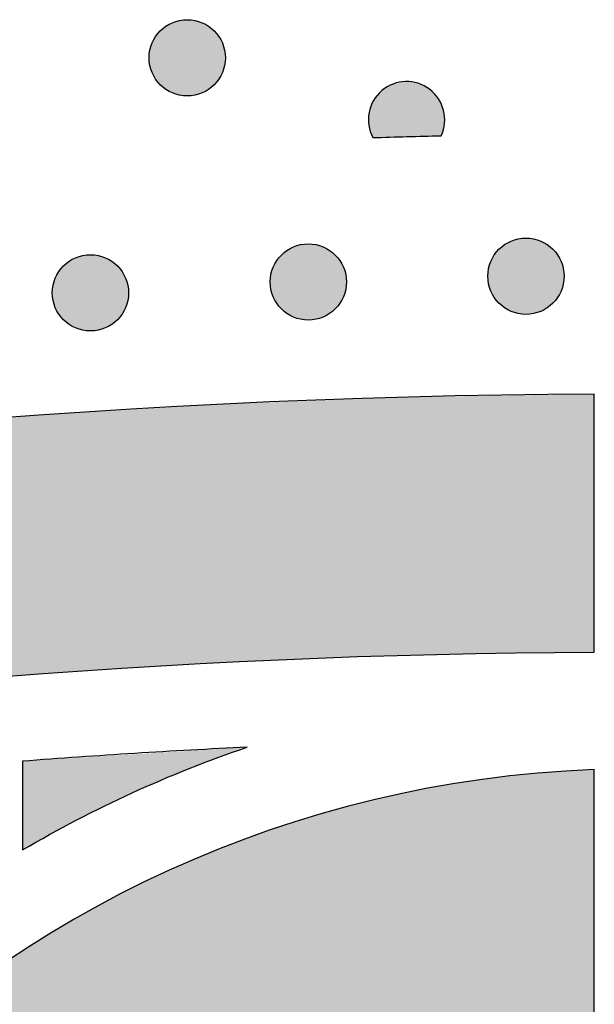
# Model space of a CAD drawing. Header units: millimetres. Extents: x -3873 to -97, y 912 to 4165.
# Tile 358 of 725: x -3357 to -3330, y 1817 to 1863. Entities that reach past the tile are written whole.
import ezdxf

# ---------------------------------------------------------------- set-up
doc = ezdxf.new("R2010")
doc.units = ezdxf.units.MM
doc.layers.add('pattern', color=7, linetype='Continuous', true_color=0x000000)

msp = doc.modelspace()

# ---------------------------------------------------------------- hatches: boundary and pattern name
at = {"layer": 'pattern'}
for points in [[(-3347.838, 1862.64), (-3347.866, 1862.668), (-3347.895, 1862.695), (-3347.925, 1862.722), (-3347.956, 1862.748), (-3347.988, 1862.774), (-3348.02, 1862.799), (-3348.053, 1862.824), (-3348.088, 1862.848), (-3348.122, 1862.871), (-3348.158, 1862.894), (-3348.195, 1862.916), (-3348.232, 1862.937), (-3348.27, 1862.957), (-3348.309, 1862.977), (-3348.348, 1862.996), (-3348.388, 1863.014), (-3348.429, 1863.031), (-3348.47, 1863.047), (-3348.512, 1863.062), (-3348.555, 1863.076), (-3348.598, 1863.089), (-3348.641, 1863.101), (-3348.685, 1863.112), (-3348.729, 1863.122), (-3348.774, 1863.131), (-3348.819, 1863.139), (-3348.864, 1863.145), (-3348.91, 1863.15), (-3348.955, 1863.155), (-3349.001, 1863.158), (-3349.047, 1863.159), (-3349.093, 1863.16), (-3349.139, 1863.159), (-3349.185, 1863.158), (-3349.231, 1863.155), (-3349.276, 1863.15), (-3349.322, 1863.145), (-3349.367, 1863.139), (-3349.412, 1863.131), (-3349.456, 1863.122), (-3349.501, 1863.112), (-3349.545, 1863.101), (-3349.588, 1863.089), (-3349.631, 1863.076), (-3349.674, 1863.062), (-3349.716, 1863.047), (-3349.757, 1863.031), (-3349.798, 1863.014), (-3349.838, 1862.996), (-3349.877, 1862.977), (-3349.916, 1862.957), (-3349.954, 1862.937), (-3349.991, 1862.916), (-3350.028, 1862.894), (-3350.063, 1862.871), (-3350.098, 1862.848), (-3350.132, 1862.824), (-3350.166, 1862.799), (-3350.198, 1862.774), (-3350.23, 1862.748), (-3350.26, 1862.722), (-3350.29, 1862.695), (-3350.319, 1862.668), (-3350.348, 1862.64), (-3350.375, 1862.612), (-3350.402, 1862.583), (-3350.429, 1862.553), (-3350.455, 1862.522), (-3350.481, 1862.491), (-3350.506, 1862.458), (-3350.531, 1862.425), (-3350.555, 1862.391), (-3350.578, 1862.356), (-3350.601, 1862.32), (-3350.623, 1862.284), (-3350.644, 1862.247), (-3350.665, 1862.209), (-3350.685, 1862.17), (-3350.703, 1862.13), (-3350.721, 1862.09), (-3350.738, 1862.05), (-3350.754, 1862.008), (-3350.77, 1861.966), (-3350.784, 1861.924), (-3350.797, 1861.881), (-3350.809, 1861.837), (-3350.82, 1861.793), (-3350.83, 1861.749), (-3350.838, 1861.705), (-3350.846, 1861.66), (-3350.852, 1861.614), (-3350.858, 1861.569), (-3350.862, 1861.523), (-3350.865, 1861.477), (-3350.867, 1861.432), (-3350.867, 1861.386), (-3350.867, 1861.34), (-3350.865, 1861.294), (-3350.862, 1861.248), (-3350.858, 1861.202), (-3350.852, 1861.157), (-3350.846, 1861.112), (-3350.838, 1861.067), (-3350.83, 1861.022), (-3350.82, 1860.978), (-3350.809, 1860.934), (-3350.797, 1860.89), (-3350.784, 1860.847), (-3350.77, 1860.805), (-3350.754, 1860.763), (-3350.738, 1860.722), (-3350.721, 1860.681), (-3350.703, 1860.641), (-3350.685, 1860.601), (-3350.665, 1860.563), (-3350.644, 1860.525), (-3350.623, 1860.487), (-3350.601, 1860.451), (-3350.578, 1860.415), (-3350.555, 1860.38), (-3350.531, 1860.346), (-3350.506, 1860.313), (-3350.481, 1860.28), (-3350.455, 1860.249), (-3350.429, 1860.218), (-3350.402, 1860.188), (-3350.375, 1860.159), (-3350.348, 1860.131), (-3350.319, 1860.103), (-3350.29, 1860.076), (-3350.26, 1860.05), (-3350.23, 1860.023), (-3350.198, 1859.998), (-3350.166, 1859.972), (-3350.132, 1859.948), (-3350.098, 1859.924), (-3350.063, 1859.9), (-3350.028, 1859.877), (-3349.991, 1859.855), (-3349.954, 1859.834), (-3349.916, 1859.814), (-3349.877, 1859.794), (-3349.838, 1859.775), (-3349.798, 1859.757), (-3349.757, 1859.74), (-3349.716, 1859.724), (-3349.674, 1859.709), (-3349.631, 1859.695), (-3349.588, 1859.682), (-3349.545, 1859.67), (-3349.501, 1859.659), (-3349.456, 1859.649), (-3349.412, 1859.64), (-3349.367, 1859.633), (-3349.322, 1859.626), (-3349.276, 1859.621), (-3349.231, 1859.617), (-3349.185, 1859.614), (-3349.139, 1859.612), (-3349.093, 1859.611), (-3349.047, 1859.612), (-3349.001, 1859.614), (-3348.955, 1859.617), (-3348.91, 1859.621), (-3348.864, 1859.626), (-3348.819, 1859.633), (-3348.774, 1859.64), (-3348.729, 1859.649), (-3348.685, 1859.659), (-3348.641, 1859.67), (-3348.598, 1859.682), (-3348.555, 1859.695), (-3348.512, 1859.709), (-3348.47, 1859.724), (-3348.429, 1859.74), (-3348.388, 1859.757), (-3348.348, 1859.775), (-3348.309, 1859.794), (-3348.27, 1859.814), (-3348.232, 1859.834), (-3348.195, 1859.855), (-3348.158, 1859.877), (-3348.122, 1859.9), (-3348.088, 1859.924), (-3348.053, 1859.948), (-3348.02, 1859.972), (-3347.988, 1859.998), (-3347.956, 1860.023), (-3347.925, 1860.05), (-3347.895, 1860.076), (-3347.866, 1860.103), (-3347.838, 1860.131), (-3347.811, 1860.159), (-3347.784, 1860.188), (-3347.757, 1860.218), (-3347.731, 1860.249), (-3347.705, 1860.28), (-3347.68, 1860.313), (-3347.655, 1860.346), (-3347.631, 1860.38), (-3347.608, 1860.415), (-3347.585, 1860.451), (-3347.563, 1860.487), (-3347.542, 1860.525), (-3347.521, 1860.563), (-3347.501, 1860.601), (-3347.483, 1860.641), (-3347.465, 1860.681), (-3347.448, 1860.722), (-3347.431, 1860.763), (-3347.416, 1860.805), (-3347.402, 1860.847), (-3347.389, 1860.89), (-3347.377, 1860.934), (-3347.366, 1860.978), (-3347.356, 1861.022), (-3347.348, 1861.067), (-3347.34, 1861.112), (-3347.333, 1861.157), (-3347.328, 1861.202), (-3347.324, 1861.248), (-3347.321, 1861.294), (-3347.319, 1861.34), (-3347.319, 1861.386), (-3347.319, 1861.432), (-3347.321, 1861.477), (-3347.324, 1861.523), (-3347.328, 1861.569), (-3347.333, 1861.614), (-3347.34, 1861.66), (-3347.348, 1861.705), (-3347.356, 1861.749), (-3347.366, 1861.793), (-3347.377, 1861.837), (-3347.389, 1861.881), (-3347.402, 1861.924), (-3347.416, 1861.966), (-3347.431, 1862.008), (-3347.448, 1862.05), (-3347.465, 1862.09), (-3347.483, 1862.13), (-3347.501, 1862.17), (-3347.521, 1862.209), (-3347.542, 1862.247), (-3347.563, 1862.284), (-3347.585, 1862.32), (-3347.608, 1862.356), (-3347.631, 1862.391), (-3347.655, 1862.425), (-3347.68, 1862.458), (-3347.705, 1862.491), (-3347.731, 1862.522), (-3347.757, 1862.553), (-3347.784, 1862.583), (-3347.811, 1862.612)], [(-3337.283, 1857.759), (-3337.261, 1857.808), (-3337.24, 1857.859), (-3337.221, 1857.91), (-3337.203, 1857.963), (-3337.187, 1858.016), (-3337.172, 1858.07), (-3337.159, 1858.125), (-3337.148, 1858.18), (-3337.138, 1858.236), (-3337.13, 1858.293), (-3337.124, 1858.35), (-3337.12, 1858.407), (-3337.118, 1858.464), (-3337.117, 1858.522), (-3337.119, 1858.579), (-3337.122, 1858.637), (-3337.127, 1858.694), (-3337.134, 1858.751), (-3337.143, 1858.808), (-3337.153, 1858.865), (-3337.166, 1858.921), (-3337.18, 1858.976), (-3337.196, 1859.031), (-3337.214, 1859.085), (-3337.233, 1859.138), (-3337.254, 1859.19), (-3337.276, 1859.241), (-3337.3, 1859.292), (-3337.325, 1859.341), (-3337.352, 1859.389), (-3337.379, 1859.436), (-3337.408, 1859.482), (-3337.439, 1859.527), (-3337.471, 1859.571), (-3337.505, 1859.614), (-3337.54, 1859.657), (-3337.577, 1859.699), (-3337.615, 1859.74), (-3337.654, 1859.78), (-3337.696, 1859.819), (-3337.738, 1859.856), (-3337.782, 1859.893), (-3337.827, 1859.928), (-3337.874, 1859.961), (-3337.921, 1859.993), (-3337.97, 1860.024), (-3338.02, 1860.053), (-3338.07, 1860.081), (-3338.122, 1860.106), (-3338.174, 1860.131), (-3338.227, 1860.153), (-3338.281, 1860.174), (-3338.335, 1860.193), (-3338.389, 1860.21), (-3338.444, 1860.225), (-3338.499, 1860.238), (-3338.555, 1860.25), (-3338.61, 1860.26), (-3338.666, 1860.268), (-3338.721, 1860.274), (-3338.776, 1860.278), (-3338.831, 1860.281), (-3338.886, 1860.282), (-3338.94, 1860.281), (-3338.994, 1860.279), (-3339.048, 1860.275), (-3339.103, 1860.269), (-3339.158, 1860.262), (-3339.213, 1860.253), (-3339.268, 1860.242), (-3339.323, 1860.229), (-3339.377, 1860.214), (-3339.432, 1860.198), (-3339.486, 1860.18), (-3339.539, 1860.16), (-3339.592, 1860.138), (-3339.645, 1860.114), (-3339.696, 1860.089), (-3339.747, 1860.062), (-3339.797, 1860.034), (-3339.846, 1860.003), (-3339.894, 1859.972), (-3339.941, 1859.938), (-3339.987, 1859.904), (-3340.031, 1859.867), (-3340.075, 1859.83), (-3340.117, 1859.791), (-3340.157, 1859.751), (-3340.196, 1859.711), (-3340.233, 1859.669), (-3340.269, 1859.626), (-3340.304, 1859.582), (-3340.337, 1859.537), (-3340.368, 1859.492), (-3340.397, 1859.446), (-3340.425, 1859.4), (-3340.452, 1859.352), (-3340.477, 1859.304), (-3340.501, 1859.254), (-3340.524, 1859.204), (-3340.545, 1859.152), (-3340.564, 1859.1), (-3340.582, 1859.047), (-3340.598, 1858.992), (-3340.613, 1858.937), (-3340.626, 1858.882), (-3340.637, 1858.826), (-3340.646, 1858.769), (-3340.654, 1858.712), (-3340.66, 1858.655), (-3340.663, 1858.598), (-3340.665, 1858.54), (-3340.666, 1858.483), (-3340.664, 1858.425), (-3340.66, 1858.368), (-3340.655, 1858.31), (-3340.647, 1858.253), (-3340.638, 1858.197), (-3340.627, 1858.141), (-3340.615, 1858.086), (-3340.601, 1858.031), (-3340.585, 1857.977), (-3340.567, 1857.924), (-3340.548, 1857.872), (-3340.527, 1857.82), (-3340.505, 1857.77), (-3340.482, 1857.721), (-3340.457, 1857.672)], [(-3332.082, 1852.477), (-3332.11, 1852.504), (-3332.139, 1852.531), (-3332.169, 1852.558), (-3332.199, 1852.584), (-3332.231, 1852.61), (-3332.263, 1852.635), (-3332.297, 1852.66), (-3332.331, 1852.684), (-3332.366, 1852.707), (-3332.402, 1852.73), (-3332.438, 1852.752), (-3332.475, 1852.773), (-3332.513, 1852.794), (-3332.552, 1852.814), (-3332.591, 1852.832), (-3332.632, 1852.85), (-3332.672, 1852.867), (-3332.714, 1852.883), (-3332.756, 1852.899), (-3332.798, 1852.913), (-3332.841, 1852.926), (-3332.884, 1852.938), (-3332.928, 1852.949), (-3332.973, 1852.959), (-3333.017, 1852.967), (-3333.062, 1852.975), (-3333.108, 1852.981), (-3333.153, 1852.987), (-3333.199, 1852.991), (-3333.244, 1852.994), (-3333.29, 1852.996), (-3333.336, 1852.996), (-3333.382, 1852.996), (-3333.428, 1852.994), (-3333.474, 1852.991), (-3333.519, 1852.987), (-3333.565, 1852.981), (-3333.61, 1852.975), (-3333.655, 1852.967), (-3333.7, 1852.959), (-3333.744, 1852.949), (-3333.788, 1852.938), (-3333.831, 1852.926), (-3333.874, 1852.913), (-3333.917, 1852.899), (-3333.959, 1852.883), (-3334, 1852.867), (-3334.041, 1852.85), (-3334.081, 1852.832), (-3334.12, 1852.814), (-3334.159, 1852.794), (-3334.197, 1852.773), (-3334.234, 1852.752), (-3334.271, 1852.73), (-3334.307, 1852.707), (-3334.342, 1852.684), (-3334.376, 1852.66), (-3334.409, 1852.635), (-3334.441, 1852.61), (-3334.473, 1852.584), (-3334.504, 1852.558), (-3334.534, 1852.531), (-3334.563, 1852.504), (-3334.591, 1852.477), (-3334.618, 1852.448), (-3334.646, 1852.419), (-3334.672, 1852.39), (-3334.699, 1852.359), (-3334.724, 1852.327), (-3334.75, 1852.295), (-3334.774, 1852.261), (-3334.798, 1852.227), (-3334.822, 1852.192), (-3334.844, 1852.157), (-3334.866, 1852.12), (-3334.888, 1852.083), (-3334.908, 1852.045), (-3334.928, 1852.006), (-3334.947, 1851.967), (-3334.965, 1851.927), (-3334.982, 1851.886), (-3334.998, 1851.845), (-3335.013, 1851.803), (-3335.027, 1851.76), (-3335.04, 1851.717), (-3335.052, 1851.674), (-3335.063, 1851.63), (-3335.073, 1851.586), (-3335.082, 1851.541), (-3335.089, 1851.496), (-3335.096, 1851.451), (-3335.101, 1851.405), (-3335.105, 1851.36), (-3335.108, 1851.314), (-3335.11, 1851.268), (-3335.111, 1851.222), (-3335.11, 1851.176), (-3335.108, 1851.13), (-3335.105, 1851.084), (-3335.101, 1851.039), (-3335.096, 1850.993), (-3335.089, 1850.948), (-3335.082, 1850.903), (-3335.073, 1850.858), (-3335.063, 1850.814), (-3335.052, 1850.77), (-3335.04, 1850.727), (-3335.027, 1850.684), (-3335.013, 1850.641), (-3334.998, 1850.599), (-3334.982, 1850.558), (-3334.965, 1850.517), (-3334.947, 1850.477), (-3334.928, 1850.438), (-3334.908, 1850.399), (-3334.888, 1850.361), (-3334.866, 1850.324), (-3334.844, 1850.287), (-3334.822, 1850.252), (-3334.798, 1850.217), (-3334.774, 1850.182), (-3334.75, 1850.149), (-3334.724, 1850.117), (-3334.699, 1850.085), (-3334.672, 1850.054), (-3334.646, 1850.025), (-3334.618, 1849.996), (-3334.591, 1849.967), (-3334.563, 1849.94), (-3334.534, 1849.913), (-3334.504, 1849.886), (-3334.473, 1849.86), (-3334.441, 1849.834), (-3334.409, 1849.809), (-3334.376, 1849.784), (-3334.342, 1849.76), (-3334.307, 1849.737), (-3334.271, 1849.714), (-3334.234, 1849.692), (-3334.197, 1849.671), (-3334.159, 1849.65), (-3334.12, 1849.63), (-3334.081, 1849.612), (-3334.041, 1849.594), (-3334, 1849.577), (-3333.959, 1849.56), (-3333.917, 1849.545), (-3333.874, 1849.531), (-3333.831, 1849.518), (-3333.788, 1849.506), (-3333.744, 1849.495), (-3333.7, 1849.485), (-3333.655, 1849.477), (-3333.61, 1849.469), (-3333.565, 1849.462), (-3333.519, 1849.457), (-3333.474, 1849.453), (-3333.428, 1849.45), (-3333.382, 1849.448), (-3333.336, 1849.448), (-3333.29, 1849.448), (-3333.244, 1849.45), (-3333.199, 1849.453), (-3333.153, 1849.457), (-3333.108, 1849.462), (-3333.062, 1849.469), (-3333.017, 1849.477), (-3332.973, 1849.485), (-3332.928, 1849.495), (-3332.884, 1849.506), (-3332.841, 1849.518), (-3332.798, 1849.531), (-3332.756, 1849.545), (-3332.714, 1849.56), (-3332.672, 1849.577), (-3332.632, 1849.594), (-3332.591, 1849.612), (-3332.552, 1849.63), (-3332.513, 1849.65), (-3332.475, 1849.671), (-3332.438, 1849.692), (-3332.402, 1849.714), (-3332.366, 1849.737), (-3332.331, 1849.76), (-3332.297, 1849.784), (-3332.263, 1849.809), (-3332.231, 1849.834), (-3332.199, 1849.86), (-3332.169, 1849.886), (-3332.139, 1849.913), (-3332.11, 1849.94), (-3332.082, 1849.967), (-3332.054, 1849.996), (-3332.027, 1850.025), (-3332, 1850.054), (-3331.974, 1850.085), (-3331.948, 1850.117), (-3331.923, 1850.149), (-3331.898, 1850.182), (-3331.874, 1850.217), (-3331.851, 1850.252), (-3331.828, 1850.287), (-3331.806, 1850.324), (-3331.785, 1850.361), (-3331.764, 1850.399), (-3331.745, 1850.438), (-3331.726, 1850.477), (-3331.708, 1850.517), (-3331.691, 1850.558), (-3331.675, 1850.599), (-3331.66, 1850.641), (-3331.646, 1850.684), (-3331.632, 1850.727), (-3331.62, 1850.77), (-3331.609, 1850.814), (-3331.6, 1850.858), (-3331.591, 1850.903), (-3331.583, 1850.948), (-3331.577, 1850.993), (-3331.571, 1851.039), (-3331.567, 1851.084), (-3331.564, 1851.13), (-3331.563, 1851.176), (-3331.562, 1851.222), (-3331.563, 1851.268), (-3331.564, 1851.314), (-3331.567, 1851.36), (-3331.571, 1851.405), (-3331.577, 1851.451), (-3331.583, 1851.496), (-3331.591, 1851.541), (-3331.6, 1851.586), (-3331.609, 1851.63), (-3331.62, 1851.674), (-3331.632, 1851.717), (-3331.646, 1851.76), (-3331.66, 1851.803), (-3331.675, 1851.845), (-3331.691, 1851.886), (-3331.708, 1851.927), (-3331.726, 1851.967), (-3331.745, 1852.006), (-3331.764, 1852.045), (-3331.785, 1852.083), (-3331.806, 1852.12), (-3331.828, 1852.157), (-3331.851, 1852.192), (-3331.874, 1852.227), (-3331.898, 1852.261), (-3331.923, 1852.295), (-3331.948, 1852.327), (-3331.974, 1852.359), (-3332, 1852.39), (-3332.027, 1852.419), (-3332.054, 1852.448)], [(-3342.205, 1852.21), (-3342.233, 1852.238), (-3342.262, 1852.265), (-3342.292, 1852.292), (-3342.323, 1852.318), (-3342.355, 1852.344), (-3342.387, 1852.369), (-3342.42, 1852.393), (-3342.454, 1852.417), (-3342.489, 1852.441), (-3342.525, 1852.464), (-3342.562, 1852.486), (-3342.599, 1852.507), (-3342.637, 1852.527), (-3342.676, 1852.547), (-3342.715, 1852.566), (-3342.755, 1852.584), (-3342.796, 1852.601), (-3342.837, 1852.617), (-3342.879, 1852.632), (-3342.922, 1852.646), (-3342.965, 1852.659), (-3343.008, 1852.671), (-3343.052, 1852.682), (-3343.096, 1852.692), (-3343.141, 1852.701), (-3343.186, 1852.709), (-3343.231, 1852.715), (-3343.277, 1852.72), (-3343.322, 1852.724), (-3343.368, 1852.727), (-3343.414, 1852.729), (-3343.46, 1852.73), (-3343.506, 1852.729), (-3343.552, 1852.727), (-3343.597, 1852.724), (-3343.643, 1852.72), (-3343.689, 1852.715), (-3343.734, 1852.709), (-3343.779, 1852.701), (-3343.823, 1852.692), (-3343.868, 1852.682), (-3343.912, 1852.671), (-3343.955, 1852.659), (-3343.998, 1852.646), (-3344.041, 1852.632), (-3344.082, 1852.617), (-3344.124, 1852.601), (-3344.165, 1852.584), (-3344.205, 1852.566), (-3344.244, 1852.547), (-3344.283, 1852.527), (-3344.321, 1852.507), (-3344.358, 1852.486), (-3344.395, 1852.464), (-3344.43, 1852.441), (-3344.465, 1852.417), (-3344.499, 1852.393), (-3344.533, 1852.369), (-3344.565, 1852.344), (-3344.597, 1852.318), (-3344.627, 1852.292), (-3344.657, 1852.265), (-3344.686, 1852.238), (-3344.714, 1852.21), (-3344.742, 1852.182), (-3344.769, 1852.153), (-3344.796, 1852.123), (-3344.822, 1852.092), (-3344.848, 1852.061), (-3344.873, 1852.028), (-3344.898, 1851.995), (-3344.922, 1851.961), (-3344.945, 1851.926), (-3344.968, 1851.89), (-3344.99, 1851.854), (-3345.011, 1851.816), (-3345.032, 1851.778), (-3345.051, 1851.74), (-3345.07, 1851.7), (-3345.088, 1851.66), (-3345.105, 1851.619), (-3345.121, 1851.578), (-3345.136, 1851.536), (-3345.151, 1851.494), (-3345.164, 1851.451), (-3345.176, 1851.407), (-3345.187, 1851.363), (-3345.196, 1851.319), (-3345.205, 1851.274), (-3345.213, 1851.229), (-3345.219, 1851.184), (-3345.225, 1851.139), (-3345.229, 1851.093), (-3345.232, 1851.047), (-3345.234, 1851.001), (-3345.234, 1850.955), (-3345.234, 1850.91), (-3345.232, 1850.864), (-3345.229, 1850.818), (-3345.225, 1850.772), (-3345.219, 1850.727), (-3345.213, 1850.682), (-3345.205, 1850.637), (-3345.196, 1850.592), (-3345.187, 1850.548), (-3345.176, 1850.504), (-3345.164, 1850.46), (-3345.151, 1850.417), (-3345.136, 1850.375), (-3345.121, 1850.333), (-3345.105, 1850.292), (-3345.088, 1850.251), (-3345.07, 1850.211), (-3345.051, 1850.171), (-3345.032, 1850.133), (-3345.011, 1850.095), (-3344.99, 1850.057), (-3344.968, 1850.021), (-3344.945, 1849.985), (-3344.922, 1849.95), (-3344.898, 1849.916), (-3344.873, 1849.883), (-3344.848, 1849.85), (-3344.822, 1849.819), (-3344.796, 1849.788), (-3344.769, 1849.758), (-3344.742, 1849.729), (-3344.714, 1849.701), (-3344.686, 1849.673), (-3344.657, 1849.646), (-3344.627, 1849.619), (-3344.597, 1849.593), (-3344.565, 1849.567), (-3344.533, 1849.542), (-3344.499, 1849.518), (-3344.465, 1849.494), (-3344.43, 1849.47), (-3344.395, 1849.447), (-3344.358, 1849.425), (-3344.321, 1849.404), (-3344.283, 1849.384), (-3344.244, 1849.364), (-3344.205, 1849.345), (-3344.165, 1849.327), (-3344.124, 1849.31), (-3344.082, 1849.294), (-3344.041, 1849.279), (-3343.998, 1849.265), (-3343.955, 1849.252), (-3343.912, 1849.24), (-3343.868, 1849.229), (-3343.823, 1849.219), (-3343.779, 1849.21), (-3343.734, 1849.202), (-3343.689, 1849.196), (-3343.643, 1849.191), (-3343.597, 1849.187), (-3343.552, 1849.184), (-3343.506, 1849.182), (-3343.46, 1849.181), (-3343.414, 1849.182), (-3343.368, 1849.184), (-3343.322, 1849.187), (-3343.277, 1849.191), (-3343.231, 1849.196), (-3343.186, 1849.202), (-3343.141, 1849.21), (-3343.096, 1849.219), (-3343.052, 1849.229), (-3343.008, 1849.24), (-3342.965, 1849.252), (-3342.922, 1849.265), (-3342.879, 1849.279), (-3342.837, 1849.294), (-3342.796, 1849.31), (-3342.755, 1849.327), (-3342.715, 1849.345), (-3342.676, 1849.364), (-3342.637, 1849.384), (-3342.599, 1849.404), (-3342.562, 1849.425), (-3342.525, 1849.447), (-3342.489, 1849.47), (-3342.454, 1849.494), (-3342.42, 1849.518), (-3342.387, 1849.542), (-3342.355, 1849.567), (-3342.323, 1849.593), (-3342.292, 1849.619), (-3342.262, 1849.646), (-3342.233, 1849.673), (-3342.205, 1849.701), (-3342.178, 1849.729), (-3342.151, 1849.758), (-3342.124, 1849.788), (-3342.098, 1849.819), (-3342.072, 1849.85), (-3342.047, 1849.883), (-3342.022, 1849.916), (-3341.998, 1849.95), (-3341.974, 1849.985), (-3341.952, 1850.021), (-3341.93, 1850.057), (-3341.908, 1850.095), (-3341.888, 1850.133), (-3341.868, 1850.171), (-3341.849, 1850.211), (-3341.831, 1850.251), (-3341.814, 1850.292), (-3341.798, 1850.333), (-3341.783, 1850.375), (-3341.769, 1850.417), (-3341.756, 1850.46), (-3341.744, 1850.504), (-3341.733, 1850.548), (-3341.723, 1850.592), (-3341.714, 1850.637), (-3341.707, 1850.682), (-3341.7, 1850.727), (-3341.695, 1850.772), (-3341.691, 1850.818), (-3341.688, 1850.864), (-3341.686, 1850.91), (-3341.686, 1850.955), (-3341.686, 1851.001), (-3341.688, 1851.047), (-3341.691, 1851.093), (-3341.695, 1851.139), (-3341.7, 1851.184), (-3341.707, 1851.229), (-3341.714, 1851.274), (-3341.723, 1851.319), (-3341.733, 1851.363), (-3341.744, 1851.407), (-3341.756, 1851.451), (-3341.769, 1851.494), (-3341.783, 1851.536), (-3341.798, 1851.578), (-3341.814, 1851.619), (-3341.831, 1851.66), (-3341.849, 1851.7), (-3341.868, 1851.74), (-3341.888, 1851.778), (-3341.908, 1851.816), (-3341.93, 1851.854), (-3341.952, 1851.89), (-3341.974, 1851.926), (-3341.998, 1851.961), (-3342.022, 1851.995), (-3342.047, 1852.028), (-3342.072, 1852.061), (-3342.098, 1852.092), (-3342.124, 1852.123), (-3342.151, 1852.153), (-3342.178, 1852.182)], [(-3352.34, 1851.704), (-3352.368, 1851.731), (-3352.397, 1851.759), (-3352.427, 1851.785), (-3352.458, 1851.812), (-3352.49, 1851.837), (-3352.522, 1851.862), (-3352.555, 1851.887), (-3352.59, 1851.911), (-3352.624, 1851.935), (-3352.66, 1851.957), (-3352.697, 1851.979), (-3352.734, 1852.001), (-3352.772, 1852.021), (-3352.811, 1852.041), (-3352.85, 1852.06), (-3352.89, 1852.078), (-3352.931, 1852.095), (-3352.972, 1852.111), (-3353.014, 1852.126), (-3353.057, 1852.14), (-3353.1, 1852.153), (-3353.143, 1852.165), (-3353.187, 1852.176), (-3353.231, 1852.186), (-3353.276, 1852.195), (-3353.321, 1852.202), (-3353.366, 1852.209), (-3353.412, 1852.214), (-3353.457, 1852.218), (-3353.503, 1852.221), (-3353.549, 1852.223), (-3353.595, 1852.224), (-3353.641, 1852.223), (-3353.687, 1852.221), (-3353.732, 1852.218), (-3353.778, 1852.214), (-3353.824, 1852.209), (-3353.869, 1852.202), (-3353.914, 1852.195), (-3353.958, 1852.186), (-3354.003, 1852.176), (-3354.047, 1852.165), (-3354.09, 1852.153), (-3354.133, 1852.14), (-3354.176, 1852.126), (-3354.218, 1852.111), (-3354.259, 1852.095), (-3354.3, 1852.078), (-3354.34, 1852.06), (-3354.379, 1852.041), (-3354.418, 1852.021), (-3354.456, 1852.001), (-3354.493, 1851.979), (-3354.53, 1851.957), (-3354.565, 1851.935), (-3354.6, 1851.911), (-3354.634, 1851.887), (-3354.668, 1851.862), (-3354.7, 1851.837), (-3354.732, 1851.812), (-3354.762, 1851.785), (-3354.792, 1851.759), (-3354.821, 1851.731), (-3354.85, 1851.704), (-3354.877, 1851.676), (-3354.904, 1851.647), (-3354.931, 1851.617), (-3354.957, 1851.586), (-3354.983, 1851.554), (-3355.008, 1851.522), (-3355.033, 1851.489), (-3355.057, 1851.455), (-3355.08, 1851.42), (-3355.103, 1851.384), (-3355.125, 1851.347), (-3355.146, 1851.31), (-3355.167, 1851.272), (-3355.186, 1851.233), (-3355.205, 1851.194), (-3355.223, 1851.154), (-3355.24, 1851.113), (-3355.256, 1851.072), (-3355.271, 1851.03), (-3355.286, 1850.987), (-3355.299, 1850.944), (-3355.311, 1850.901), (-3355.322, 1850.857), (-3355.332, 1850.813), (-3355.34, 1850.768), (-3355.348, 1850.723), (-3355.354, 1850.678), (-3355.36, 1850.632), (-3355.364, 1850.587), (-3355.367, 1850.541), (-3355.369, 1850.495), (-3355.369, 1850.449), (-3355.369, 1850.403), (-3355.367, 1850.357), (-3355.364, 1850.312), (-3355.36, 1850.266), (-3355.354, 1850.221), (-3355.348, 1850.175), (-3355.34, 1850.13), (-3355.332, 1850.086), (-3355.322, 1850.041), (-3355.311, 1849.997), (-3355.299, 1849.954), (-3355.286, 1849.911), (-3355.271, 1849.869), (-3355.256, 1849.827), (-3355.24, 1849.785), (-3355.223, 1849.745), (-3355.205, 1849.704), (-3355.186, 1849.665), (-3355.167, 1849.626), (-3355.146, 1849.588), (-3355.125, 1849.551), (-3355.103, 1849.515), (-3355.08, 1849.479), (-3355.057, 1849.444), (-3355.033, 1849.41), (-3355.008, 1849.376), (-3354.983, 1849.344), (-3354.957, 1849.312), (-3354.931, 1849.282), (-3354.904, 1849.252), (-3354.877, 1849.223), (-3354.85, 1849.195), (-3354.821, 1849.167), (-3354.792, 1849.14), (-3354.762, 1849.113), (-3354.732, 1849.087), (-3354.7, 1849.061), (-3354.668, 1849.036), (-3354.634, 1849.011), (-3354.6, 1848.987), (-3354.565, 1848.964), (-3354.53, 1848.941), (-3354.493, 1848.919), (-3354.456, 1848.898), (-3354.418, 1848.877), (-3354.379, 1848.858), (-3354.34, 1848.839), (-3354.3, 1848.821), (-3354.259, 1848.804), (-3354.218, 1848.788), (-3354.176, 1848.773), (-3354.133, 1848.759), (-3354.09, 1848.745), (-3354.047, 1848.733), (-3354.003, 1848.722), (-3353.958, 1848.713), (-3353.914, 1848.704), (-3353.869, 1848.696), (-3353.824, 1848.69), (-3353.778, 1848.684), (-3353.732, 1848.68), (-3353.687, 1848.677), (-3353.641, 1848.676), (-3353.595, 1848.675), (-3353.549, 1848.676), (-3353.503, 1848.677), (-3353.457, 1848.68), (-3353.412, 1848.684), (-3353.366, 1848.69), (-3353.321, 1848.696), (-3353.276, 1848.704), (-3353.231, 1848.713), (-3353.187, 1848.722), (-3353.143, 1848.733), (-3353.1, 1848.745), (-3353.057, 1848.759), (-3353.014, 1848.773), (-3352.972, 1848.788), (-3352.931, 1848.804), (-3352.89, 1848.821), (-3352.85, 1848.839), (-3352.811, 1848.858), (-3352.772, 1848.877), (-3352.734, 1848.898), (-3352.697, 1848.919), (-3352.66, 1848.941), (-3352.624, 1848.964), (-3352.59, 1848.987), (-3352.555, 1849.011), (-3352.522, 1849.036), (-3352.49, 1849.061), (-3352.458, 1849.087), (-3352.427, 1849.113), (-3352.397, 1849.14), (-3352.368, 1849.167), (-3352.34, 1849.195), (-3352.313, 1849.223), (-3352.286, 1849.252), (-3352.259, 1849.282), (-3352.233, 1849.312), (-3352.207, 1849.344), (-3352.182, 1849.376), (-3352.157, 1849.41), (-3352.133, 1849.444), (-3352.11, 1849.479), (-3352.087, 1849.515), (-3352.065, 1849.551), (-3352.043, 1849.588), (-3352.023, 1849.626), (-3352.003, 1849.665), (-3351.984, 1849.704), (-3351.967, 1849.745), (-3351.95, 1849.785), (-3351.933, 1849.827), (-3351.918, 1849.869), (-3351.904, 1849.911), (-3351.891, 1849.954), (-3351.879, 1849.997), (-3351.868, 1850.041), (-3351.858, 1850.086), (-3351.849, 1850.13), (-3351.842, 1850.175), (-3351.835, 1850.221), (-3351.83, 1850.266), (-3351.826, 1850.312), (-3351.823, 1850.357), (-3351.821, 1850.403), (-3351.821, 1850.449), (-3351.821, 1850.495), (-3351.823, 1850.541), (-3351.826, 1850.587), (-3351.83, 1850.632), (-3351.835, 1850.678), (-3351.842, 1850.723), (-3351.849, 1850.768), (-3351.858, 1850.813), (-3351.868, 1850.857), (-3351.879, 1850.901), (-3351.891, 1850.944), (-3351.904, 1850.987), (-3351.918, 1851.03), (-3351.933, 1851.072), (-3351.95, 1851.113), (-3351.967, 1851.154), (-3351.984, 1851.194), (-3352.003, 1851.233), (-3352.023, 1851.272), (-3352.043, 1851.31), (-3352.065, 1851.347), (-3352.087, 1851.384), (-3352.11, 1851.42), (-3352.133, 1851.455), (-3352.157, 1851.489), (-3352.182, 1851.522), (-3352.207, 1851.554), (-3352.233, 1851.586), (-3352.259, 1851.617), (-3352.286, 1851.647), (-3352.313, 1851.676)], [(-3548.425, 1762.569), (-3542.562, 1766.72), (-3536.603, 1770.771), (-3530.552, 1774.716), (-3524.41, 1778.553), (-3518.182, 1782.28), (-3511.87, 1785.893), (-3505.477, 1789.39), (-3499.006, 1792.767), (-3492.46, 1796.024), (-3485.844, 1799.156), (-3479.16, 1802.162), (-3472.413, 1805.04), (-3465.605, 1807.788), (-3458.741, 1810.403), (-3451.825, 1812.885), (-3444.86, 1815.232), (-3437.85, 1817.441), (-3430.8, 1819.513), (-3423.713, 1821.446), (-3416.594, 1823.239), (-3409.447, 1824.891), (-3402.276, 1826.403), (-3395.085, 1827.772), (-3387.878, 1828.999), (-3380.66, 1830.085), (-3373.434, 1831.029), (-3366.206, 1831.83), (-3358.978, 1832.491), (-3351.755, 1833.011), (-3344.541, 1833.391), (-3337.34, 1833.631), (-3330.156, 1833.733), (-3330.156, 1845.733), (-3338.55, 1845.605), (-3346.971, 1845.292), (-3355.411, 1844.795), (-3363.864, 1844.112), (-3372.326, 1843.241), (-3380.789, 1842.182), (-3389.248, 1840.933), (-3397.695, 1839.494), (-3406.126, 1837.866), (-3414.533, 1836.049), (-3422.909, 1834.042), (-3431.25, 1831.847), (-3439.547, 1829.464), (-3447.796, 1826.895), (-3455.99, 1824.141), (-3464.122, 1821.205), (-3472.186, 1818.089), (-3480.178, 1814.793), (-3488.089, 1811.323), (-3495.916, 1807.68), (-3503.652, 1803.867), (-3511.292, 1799.888), (-3518.83, 1795.747), (-3526.262, 1791.447), (-3533.582, 1786.993), (-3540.787, 1782.388), (-3547.871, 1777.637), (-3554.83, 1772.745), (-3561.66, 1767.717), (-3568.357, 1762.557), (-3574.918, 1757.27), (-3581.34, 1751.862), (-3579.196, 1752.17), (-3577.056, 1752.527), (-3574.922, 1752.933), (-3572.795, 1753.389), (-3570.676, 1753.895), (-3568.568, 1754.449), (-3566.472, 1755.052), (-3564.39, 1755.702), (-3562.324, 1756.401), (-3560.275, 1757.147), (-3558.244, 1757.939), (-3556.234, 1758.777), (-3554.245, 1759.659), (-3552.28, 1760.586), (-3550.34, 1761.556)], [(-3356.754, 1828.654), (-3356.754, 1824.527), (-3355.506, 1825.238), (-3354.239, 1825.919), (-3352.954, 1826.567), (-3351.652, 1827.183), (-3350.335, 1827.765), (-3349.004, 1828.313), (-3347.661, 1828.827), (-3346.306, 1829.306)], [(-3330.156, 1735.387), (-3331.03, 1735.44), (-3331.911, 1735.512), (-3332.796, 1735.604), (-3333.687, 1735.717), (-3334.582, 1735.851), (-3335.48, 1736.006), (-3336.381, 1736.182), (-3337.285, 1736.38), (-3338.189, 1736.601), (-3339.095, 1736.844), (-3340, 1737.109), (-3340.905, 1737.397), (-3341.807, 1737.709), (-3342.707, 1738.043), (-3343.604, 1738.401), (-3344.496, 1738.782), (-3345.384, 1739.186), (-3346.265, 1739.614), (-3347.139, 1740.064), (-3348.006, 1740.538), (-3348.863, 1741.035), (-3349.711, 1741.554), (-3350.549, 1742.095), (-3351.376, 1742.659), (-3352.19, 1743.244), (-3352.991, 1743.851), (-3353.778, 1744.478), (-3354.551, 1745.126), (-3355.308, 1745.794), (-3356.049, 1746.481), (-3356.773, 1747.187), (-3357.48, 1747.911), (-3358.168, 1748.652), (-3358.837, 1749.41), (-3359.487, 1750.184), (-3360.116, 1750.973), (-3360.725, 1751.777), (-3361.313, 1752.594), (-3361.879, 1753.425), (-3362.423, 1754.267), (-3362.945, 1755.12), (-3363.445, 1755.983), (-3363.922, 1756.856), (-3364.375, 1757.737), (-3364.805, 1758.626), (-3365.212, 1759.522), (-3365.596, 1760.423), (-3365.956, 1761.329), (-3366.292, 1762.239), (-3366.605, 1763.152), (-3366.895, 1764.068), (-3367.161, 1764.985), (-3367.404, 1765.902), (-3367.625, 1766.82), (-3367.823, 1767.736), (-3367.998, 1768.651), (-3368.151, 1769.563), (-3368.283, 1770.471), (-3368.393, 1771.376), (-3368.483, 1772.277), (-3368.551, 1773.172), (-3368.6, 1774.061), (-3368.628, 1774.944), (-3368.638, 1775.82), (-3368.628, 1776.695), (-3368.6, 1777.578), (-3368.551, 1778.468), (-3368.483, 1779.363), (-3368.393, 1780.263), (-3368.283, 1781.168), (-3368.151, 1782.077), (-3367.998, 1782.989), (-3367.823, 1783.903), (-3367.625, 1784.82), (-3367.404, 1785.737), (-3367.161, 1786.655), (-3366.895, 1787.572), (-3366.605, 1788.487), (-3366.292, 1789.4), (-3365.956, 1790.31), (-3365.596, 1791.216), (-3365.212, 1792.118), (-3364.805, 1793.013), (-3364.375, 1793.902), (-3363.922, 1794.783), (-3363.445, 1795.656), (-3362.945, 1796.519), (-3362.423, 1797.373), (-3361.879, 1798.215), (-3361.313, 1799.045), (-3360.725, 1799.862), (-3360.116, 1800.666), (-3359.487, 1801.455), (-3358.837, 1802.229), (-3358.168, 1802.987), (-3357.48, 1803.729), (-3356.773, 1804.453), (-3356.049, 1805.158), (-3355.308, 1805.845), (-3354.551, 1806.513), (-3353.778, 1807.161), (-3352.991, 1807.789), (-3352.19, 1808.395), (-3351.376, 1808.98), (-3350.549, 1809.544), (-3349.711, 1810.086), (-3348.863, 1810.605), (-3348.006, 1811.101), (-3347.139, 1811.575), (-3346.265, 1812.025), (-3345.384, 1812.453), (-3344.496, 1812.857), (-3343.604, 1813.238), (-3342.707, 1813.596), (-3341.807, 1813.93), (-3340.905, 1814.242), (-3340, 1814.53), (-3339.095, 1814.796), (-3338.189, 1815.038), (-3337.285, 1815.259), (-3336.381, 1815.457), (-3335.48, 1815.634), (-3334.582, 1815.788), (-3333.687, 1815.922), (-3332.796, 1816.035), (-3331.911, 1816.127), (-3331.03, 1816.199), (-3330.156, 1816.252), (-3330.156, 1828.263), (-3331.297, 1828.208), (-3332.446, 1828.126), (-3333.603, 1828.018), (-3334.766, 1827.884), (-3335.936, 1827.722), (-3337.11, 1827.532), (-3338.289, 1827.314), (-3339.47, 1827.068), (-3340.654, 1826.792), (-3341.839, 1826.486), (-3343.025, 1826.151), (-3344.209, 1825.786), (-3345.392, 1825.391), (-3346.571, 1824.965), (-3347.746, 1824.508), (-3348.916, 1824.021), (-3350.08, 1823.503), (-3351.236, 1822.954), (-3352.383, 1822.375), (-3353.52, 1821.766), (-3354.646, 1821.126), (-3355.759, 1820.456), (-3356.859, 1819.757), (-3357.945, 1819.028), (-3359.014, 1818.271), (-3360.067, 1817.486), (-3361.101, 1816.672), (-3362.117, 1815.832), (-3363.112, 1814.966), (-3364.086, 1814.074), (-3365.038, 1813.157), (-3365.967, 1812.216), (-3366.872, 1811.252), (-3367.752, 1810.266), (-3368.606, 1809.259), (-3369.434, 1808.231), (-3370.235, 1807.184), (-3371.008, 1806.12), (-3371.752, 1805.038), (-3372.468, 1803.94), (-3373.155, 1802.828), (-3373.812, 1801.702), (-3374.439, 1800.564), (-3375.035, 1799.414), (-3375.601, 1798.255), (-3376.136, 1797.087), (-3376.64, 1795.911), (-3377.113, 1794.728), (-3377.556, 1793.54), (-3377.967, 1792.349), (-3378.348, 1791.154), (-3378.698, 1789.957), (-3379.018, 1788.759), (-3379.307, 1787.562), (-3379.567, 1786.366), (-3379.798, 1785.173), (-3379.999, 1783.982), (-3380.172, 1782.797), (-3380.317, 1781.616), (-3380.434, 1780.441), (-3380.524, 1779.273), (-3380.588, 1778.113), (-3380.625, 1776.962), (-3380.638, 1775.82), (-3380.625, 1774.677), (-3380.588, 1773.526), (-3380.524, 1772.366), (-3380.434, 1771.198), (-3380.317, 1770.023), (-3380.172, 1768.843), (-3379.999, 1767.657), (-3379.798, 1766.467), (-3379.567, 1765.273), (-3379.307, 1764.077), (-3379.018, 1762.88), (-3378.698, 1761.682), (-3378.348, 1760.485), (-3377.967, 1759.291), (-3377.556, 1758.099), (-3377.113, 1756.911), (-3376.64, 1755.729), (-3376.136, 1754.553), (-3375.601, 1753.384), (-3375.035, 1752.225), (-3374.439, 1751.076), (-3373.812, 1749.937), (-3373.155, 1748.811), (-3372.468, 1747.699), (-3371.752, 1746.601), (-3371.008, 1745.52), (-3370.235, 1744.455), (-3369.434, 1743.408), (-3368.606, 1742.381), (-3367.752, 1741.373), (-3366.872, 1740.387), (-3365.967, 1739.423), (-3365.038, 1738.482), (-3364.086, 1737.565), (-3363.112, 1736.673), (-3362.117, 1735.807), (-3361.101, 1734.967), (-3360.067, 1734.154), (-3359.014, 1733.368), (-3357.945, 1732.611), (-3356.859, 1731.883), (-3355.759, 1731.183), (-3354.646, 1730.514), (-3353.52, 1729.874), (-3352.383, 1729.264), (-3351.236, 1728.685), (-3350.08, 1728.136), (-3348.916, 1727.618), (-3347.746, 1727.131), (-3346.571, 1726.675), (-3345.392, 1726.249), (-3344.209, 1725.853), (-3343.025, 1725.488), (-3341.839, 1725.153), (-3340.654, 1724.848), (-3339.47, 1724.572), (-3338.289, 1724.325), (-3337.11, 1724.107), (-3335.936, 1723.917), (-3334.766, 1723.756), (-3333.603, 1723.621), (-3332.446, 1723.513), (-3331.297, 1723.432), (-3330.156, 1723.376)]]:
    msp.add_hatch(color=256, dxfattribs=at).paths.add_polyline_path(points, flags=0)

# ---------------------------------------------------------------- linework, layer by layer
for p, q in [((-3330.156, 1833.733), (-3330.156, 1845.733)), ((-3356.754, 1828.654), (-3356.754, 1824.527)), ((-3330.156, 1816.252), (-3330.156, 1828.263))]:
    msp.add_line(p, q, dxfattribs=at)
for centre in [(-3349.093, 1861.386), (-3333.336, 1851.222), (-3343.46, 1850.955), (-3353.595, 1850.449)]:
    msp.add_circle(centre, 1.774, dxfattribs=at)
for centre, radius, start, end in [((-3338.891, 1858.508), 1.774, 335.0365, 208.0879), ((-3328.4, 1458.038), 387.7, 90.25949, 130.7236), ((-3328.4, 1458.038), 371.699, 92.76122, 94.37488), ((-3328.156, 1775.82), 52.482, 92.184, 267.816)]:
    msp.add_arc(centre, radius, start, end, dxfattribs=at)
at = {"layer": 'pattern', "extrusion": (0, 0, -1)}
for centre, radius, start, end in [((3327.964, 1457.85), 400.018, 88.21038, 88.66515), ((3328.4, 1458.038), 375.7, 54.15167, 89.73222), ((3328.156, 1775.82), 56.482, 59.5808, 71.2556)]:
    msp.add_arc(centre, radius, start, end, dxfattribs=at)

doc.saveas('drawing.dxf')
